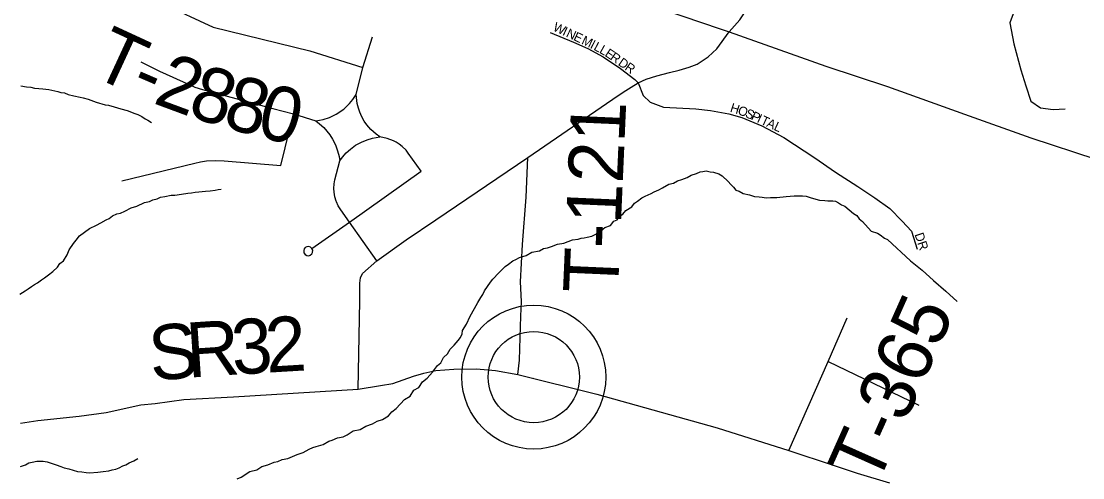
# Model space of a CAD drawing. Extents: x 1310247 to 1664935, y 235267 to 584339.
# Drawn here: x 1496223 to 1502015, y 396398 to 398890 of the extents above; entities that cross this region are included whole.
import ezdxf

# ---------------------------------------------------------------- set-up
doc = ezdxf.new("R2010")
doc.units = 0
for name, color, linetype in [('GM_X_County_Road', 7, 'Continuous'), ('GM_X_County_Road_Text', 7, 'Continuous'), ('GM_X_County_Subdivision', 7, 'Continuous'), ('GM_X_County_Subdivision_Text', 7, 'Continuous'), ('GM_X_Minor_River', 7, 'Continuous'), ('GM_X_State_Route', 7, 'Continuous'), ('GM_X_Township_Road', 7, 'Continuous'), ('GM_X_Township_Road_Text', 7, 'Continuous'), ('GM_X_Township_Subdivision', 7, 'Continuous'), ('GM_X_Township_Subdivision_Text', 7, 'Continuous'), ('GM_X_Unincorporated', 7, 'Continuous'), ('GM_X_Unincorporated_Location', 7, 'Continuous')]:
    doc.layers.add(name, color=color, linetype=linetype)

msp = doc.modelspace()

# ---------------------------------------------------------------- linework, layer by layer
at = {"layer": 'GM_X_County_Road'}
for points in [[(1501460.3, 399822.6), (1501652.1, 399601.6), (1501773.6, 399432), (1501821.6, 399337.3), (1501817.4, 399238.4), (1501793.4, 399163.5), (1501692.1, 399037.6), (1501640.1, 398944.5), (1501616.7, 398880.9), (1501637.9, 398766.4), (1501677.5, 398625.1), (1501704.3, 398537.5), (1501731.2, 398454.1), (1501784.9, 398417.4), (1501852.7, 398408.9), (1501919.2, 398411.7)], [(1496219.3, 396696.6), (1496312.7, 396709.9), (1496539.5, 396734), (1496686.7, 396754.6), (1496874.4, 396796.6), (1496952.6, 396802.8), (1497109.1, 396824.7), (1497380, 396839.3), (1498060.6, 396881.9), (1498182.9, 396902.3), (1498249.4, 396912), (1498363.4, 396953.3), (1498420.2, 396969.3), (1498485.7, 396983.9), (1498583.3, 396991.1), (1498707.1, 396992.6), (1498810.5, 396983.9), (1498932.8, 396962), (1499363.8, 396854.3), (1500019, 396670.8), (1500410.6, 396547), (1500652.3, 396467), (1500783.4, 396423.3), (1500959.9, 396370)]]:
    msp.add_lwpolyline(points, dxfattribs=at)
at = {"layer": 'GM_X_County_Subdivision'}
msp.add_lwpolyline([(1499589.4, 398553), (1499615.8, 398484.3), (1499655, 398447.7), (1499726.5, 398421.3), (1499902.9, 398411.1), (1499983.8, 398402.5), (1500082.7, 398383.8), (1500155.1, 398365.1), (1500263.3, 398319.1), (1500383.4, 398256), (1500552.9, 398143.6), (1500666.3, 398066.9), (1500788.1, 397988.5), (1500881, 397925.5), (1500962.7, 397868.4), (1501030, 397799.4), (1501079.4, 397744.8), (1501111.8, 397646)], dxfattribs=at)
at = {"layer": 'GM_X_Minor_River'}
for points in [[(1496220.5, 398536.5), (1496250.6, 398532), (1496274.6, 398529.5), (1496294.6, 398525.2), (1496318.7, 398522.7), (1496340.7, 398520.3), (1496372.8, 398517.8), (1496422.8, 398506.8), (1496438.7, 398500.5), (1496458.8, 398498.2), (1496478.7, 398489.8), (1496508.7, 398483.2), (1496544.7, 398474.6), (1496560.7, 398472.3), (1496588.7, 398463.8), (1496630.6, 398449), (1496680.5, 398434), (1496698.5, 398431.7), (1496730.5, 398423.1), (1496766.4, 398412.4), (1496800.4, 398401.8), (1496842.3, 398387), (1496858.2, 398380.7), (1496880.2, 398370.3), (1496898, 398357.9), (1496913.9, 398349.6), (1496933.8, 398337.2)], [(1498392.9, 396890), (1498411.5, 396921.8), (1498437.9, 396941.4), (1498466.6, 396975), (1498493.2, 397010.7), (1498511.5, 397024.5), (1498526.1, 397054.3), (1498548.5, 397074), (1498563, 397099.8), (1498585.4, 397121.5), (1498605.9, 397147.3), (1498620.3, 397163.1), (1498628.6, 397183), (1498630.9, 397201), (1498651.6, 397236.8), (1498672.4, 397280.6), (1498695.2, 397322.4), (1498713.8, 397354.2), (1498730.3, 397382), (1498740.6, 397397.9), (1498751, 397417.8), (1498783.9, 397465.4), (1498796.2, 397481.2), (1498829, 397516.8), (1498863.7, 397550.3), (1498882, 397564), (1498904.3, 397581.7), (1498920.5, 397589.4), (1498940.8, 397601.1), (1498977.1, 397610.5), (1499009.5, 397630), (1499049.8, 397637.4), (1499072.1, 397649), (1499094.2, 397652.6), (1499116.4, 397660.3), (1499148.8, 397673.8), (1499183, 397679.2), (1499231.4, 397696.4), (1499261.6, 397699.9), (1499277.8, 397705.6), (1499293.9, 397707.3), (1499310, 397711.1), (1499336.2, 397716.6), (1499354.4, 397726.4), (1499370.6, 397734.1), (1499407.2, 397763.6), (1499437.5, 397775.1), (1499456, 397798.9), (1499474.2, 397806.6), (1499486.6, 397826.4), (1499504.8, 397836.2), (1499521.2, 397856), (1499553.7, 397877.5), (1499568, 397897.3), (1499584.3, 397907), (1499608.7, 397926.7), (1499626.9, 397934.4), (1499659.3, 397949.9), (1499675.5, 397959.6), (1499701.7, 397969.2), (1499722, 397980.9), (1499756.5, 398000.4), (1499780.7, 398006), (1499803, 398019.6), (1499827.1, 398025.2), (1499855.4, 398036.8), (1499877.7, 398050.5), (1499908, 398058), (1499926.2, 398067.7), (1499942.3, 398069.4), (1499960.4, 398073.1), (1499982.4, 398068.7), (1500000.5, 398066.4), (1500028.4, 398057.8), (1500046.3, 398045.5), (1500079.9, 398014.8), (1500093.7, 397998.5), (1500109.5, 397984.1), (1500121.3, 397967.9), (1500139.2, 397961.5), (1500161.1, 397949.1), (1500197.1, 397942.4), (1500223.1, 397934), (1500249.1, 397931.5), (1500265.1, 397929.2), (1500287.2, 397926.8), (1500311.3, 397928.4), (1500345.4, 397927.8), (1500395.7, 397932.9), (1500439.9, 397936.2), (1500466, 397937.7), (1500486.1, 397937.4), (1500506.1, 397935), (1500528.1, 397928.6), (1500546, 397922.2), (1500578, 397913.7), (1500608.1, 397911.1), (1500624.1, 397908.8), (1500650.2, 397910.4), (1500666.2, 397908.1), (1500682.1, 397897.8)], [(1496215.5, 397400.2), (1496243.9, 397417.8), (1496260.1, 397429.5), (1496278.4, 397441.2), (1496294.6, 397453), (1496310.9, 397462.8), (1496333.2, 397478.4), (1496349.5, 397490.2), (1496371.8, 397505.8), (1496394.2, 397523.5), (1496420.7, 397547.1), (1496433, 397567), (1496453.4, 397582.7), (1496474, 397614.5), (1496484.5, 397642.4), (1496507.1, 397676.1), (1496521.5, 397694), (1496540, 397717.7), (1496594.9, 397758.9), (1496633.3, 397776.3), (1496657.6, 397789.9), (1496686, 397805.5), (1496702.2, 397813.2), (1496720.5, 397827), (1496744.7, 397838.6), (1496764.9, 397842.2), (1496787.1, 397853.9), (1496821.6, 397871.4), (1496853.8, 397880.8), (1496894.3, 397900.2), (1496922.5, 397905.7), (1496940.7, 397915.4), (1496964.9, 397921), (1496983.1, 397928.8), (1497005.3, 397932.4), (1497041.5, 397939.8), (1497061.6, 397941.4), (1497097.8, 397946.8), (1497132.1, 397952.2), (1497152.2, 397953.9), (1497172.3, 397957.5), (1497192.4, 397959.2), (1497228.6, 397962.6), (1497252.7, 397964.2), (1497280.9, 397967.7), (1497297, 397971.4), (1497313.1, 397973.1)], [(1500682.1, 397897.8), (1500698, 397887.5), (1500716, 397881.1), (1500763.5, 397840.1), (1500781.4, 397829.8), (1500795.1, 397811.5), (1500812.9, 397797.1), (1500860.2, 397744), (1500894.2, 397733.4), (1500910, 397723.1), (1500933.8, 397706.6), (1500949.8, 397698.3)], [(1500949.8, 397698.3), (1501075, 397582.4), (1501138.3, 397531.1), (1501199.6, 397473.9), (1501266.9, 397416.5), (1501329.6, 397359.3)], [(1497400.9, 396391.5), (1497423.1, 396401.2), (1497469.8, 396432.5), (1497508.1, 396441.8), (1497534.5, 396459.5), (1497568.8, 396468.9), (1497603.1, 396482.3), (1497623.3, 396486), (1497645.6, 396497.6), (1497677.8, 396503.1), (1497702, 396514.7), (1497728.3, 396524.3), (1497760.6, 396535.8), (1497793, 396553.3), (1497813.3, 396563), (1497831.4, 396568.6), (1497869.7, 396580), (1497900.2, 396597.5), (1497918.3, 396603.3), (1497948.7, 396616.8), (1497978.9, 396622.3), (1498001.1, 396631.9), (1498033.6, 396653.4), (1498071.8, 396660.8), (1498102.3, 396680.3), (1498138.6, 396691.7), (1498165, 396707.3), (1498193.2, 396716.9), (1498225.7, 396736.4), (1498244.1, 396758.1), (1498268.5, 396775.8), (1498313.5, 396825.2), (1498343.9, 396842.7), (1498364.5, 396876.5), (1498392.9, 396890)], [(1496217.7, 396458.6), (1496245.9, 396468.1), (1496264.2, 396479.8), (1496282.3, 396483.5), (1496308.5, 396489.1), (1496342.6, 396488.5), (1496364.6, 396484.1), (1496380.6, 396479.8), (1496396.6, 396473.5), (1496412.6, 396469.2), (1496438.5, 396458.7), (1496456.4, 396452.3), (1496482.4, 396445.9), (1496530.4, 396433), (1496552.4, 396430.6), (1496576.4, 396426.1), (1496594.5, 396425.8), (1496640.7, 396429), (1496668.9, 396432.5), (1496701.1, 396436), (1496719.2, 396441.7), (1496739.4, 396445.3), (1496757.6, 396453.1), (1496777.8, 396462.8), (1496793.9, 396468.5), (1496812.2, 396480.2), (1496836.5, 396489.8), (1496858.8, 396503.5)]]:
    msp.add_lwpolyline(points, dxfattribs=at)
at = {"layer": 'GM_X_State_Route'}
for points in [[(1497098.1, 399775), (1497157.7, 399766.2), (1497298.4, 399728.3), (1497474.3, 399682.3), (1497671.8, 399630.9), (1497869.3, 399576.8), (1498031.6, 399538.9), (1498250.7, 399465.9), (1498437.4, 399403.7), (1498670.1, 399333.3), (1498864.9, 399260.3), (1499073.1, 399186.4), (1499359.3, 399085.8), (1499565.5, 399010.8), (1499833, 398917.1), (1500036.6, 398849.1)], [(1500036.6, 398849.1), (1500086.1, 398832.5), (1500612.9, 398645.3), (1500948.9, 398533.3), (1501369.2, 398382.8), (1501730.8, 398254.3), (1502086.9, 398136.8), (1502421, 398015.6), (1502775.3, 397894.5), (1503069, 397791.7), (1503452.6, 397655.9), (1503860.1, 397516.4), (1504342.4, 397347.7), (1508200.4, 395992.9), (1508460.4, 395902.7), (1508747, 395803.4), (1508768.9, 395796.3), (1509017, 395715.1), (1509273.4, 395627.8), (1509526.1, 395543.8), (1509812, 395442.6), (1510108.2, 395344.5), (1510275.3, 395286.7)]]:
    msp.add_lwpolyline(points, dxfattribs=at)
at = {"layer": 'GM_X_Township_Road'}
for points in [[(1496930.8, 399448.8), (1496920, 399359.2), (1496915.7, 399331.1), (1496908.2, 399281.4), (1496897.3, 399246.8), (1496864.9, 399172.2), (1496815.7, 399071.5), (1496995.7, 398984.2), (1497270.1, 398856.7), (1497797.8, 398728.5), (1498087, 398638.2)], [(1499522, 398511.9), (1499551.1, 398530.4), (1499589.4, 398553), (1499632, 398574.1), (1499690.5, 398592.1), (1499760.4, 398610.3), (1499813.4, 398623.2), (1499866.8, 398639.7), (1499910.6, 398655.6), (1499970.2, 398695.6), (1500017.9, 398739.1), (1500086.1, 398832.5), (1500143.9, 398898), (1500173, 398941.3), (1500210, 398976.4), (1500239.7, 398997.6), (1500269.9, 399019)], [(1497829.2, 398346), (1497869.6, 398353.2), (1497905.2, 398364.7), (1497941.1, 398381.8), (1497983.1, 398410.6), (1498014.5, 398440.8), (1498032, 398462.4), (1498050.4, 398490.7), (1498087, 398638.2), (1498139.1, 398805.2)], [(1496874.3, 398667.9), (1496976.3, 398618), (1497143, 398543.2), (1497169.1, 398530.7), (1497211, 398517.1), (1497595.3, 398413.9), (1497707.6, 398384.4), (1497829.2, 398346), (1497849.9, 398330.4), (1497873.2, 398309.2), (1497890.4, 398290.3), (1497906.6, 398269), (1497920.9, 398246.6), (1497936.7, 398215.2), (1497948.8, 398182.2), (1497956.5, 398151.1), (1497960.1, 398127.1)], [(1498060.6, 396881.9), (1498070.8, 397363.9), (1498070.9, 397460.5), (1498074.5, 397488.4), (1498083.8, 397512.1), (1498163.3, 397581.9), (1498323.8, 397697.1), (1498484.8, 397805.7), (1498987.3, 398146.1), (1499479.4, 398484.9), (1499522, 398511.9)], [(1498012.9, 397794), (1498404.4, 398071.7), (1498334.4, 398170.6), (1498322.5, 398185.9), (1498302, 398206.4), (1498285.2, 398219.3), (1498268.9, 398229.6), (1498253, 398237.5), (1498219.4, 398249.1), (1498179.1, 398259.1), (1498158.6, 398273.8), (1498129.9, 398299.8), (1498108.6, 398324.5), (1498094.2, 398345.2), (1498081.5, 398367.5), (1498069.9, 398393.1), (1498062, 398416.2), (1498055.7, 398441.5), (1498050.4, 398490.7)], [(1496771.9, 398019.2), (1497170, 398115.9), (1497200.8, 398122.3), (1497233.9, 398127.1), (1497280.7, 398129.9), (1497329.3, 398128.3), (1497638.7, 398102.6), (1497707.6, 398384.4)], [(1497941.1, 397907.5), (1497934, 397930.8), (1497929.7, 397956.5), (1497928.8, 397977.4), (1497930.4, 398001.7), (1497934.6, 398024.6), (1497960.1, 398127.1), (1497976.1, 398148.5), (1497996.3, 398171), (1498020.1, 398192.5), (1498047.2, 398212.6), (1498078.8, 398230), (1498109.4, 398242.9), (1498138.7, 398251.9), (1498179.1, 398259.1)], [(1498932.8, 396962), (1498941.5, 397040.6), (1498944.4, 397163), (1498948.8, 397279.4), (1498951.7, 397361), (1498947.3, 397467.2), (1498958.2, 397671.5), (1498977.2, 397929), (1498987.3, 398146.1)], [(1498163.3, 397581.9), (1498012.9, 397794), (1497965.6, 397860.7), (1497952, 397882.8), (1497942, 397904.8), (1497941.1, 397907.5)], [(1497809, 397649.4), (1497801.8, 397656.2), (1497791.3, 397659.8), (1497780.1, 397658.5), (1497772.5, 397654.1), (1497767, 397647.4), (1497763.8, 397638.2), (1497764.9, 397625), (1497771.6, 397616.6), (1497780.4, 397611.3), (1497791.2, 397610.1), (1497799.9, 397612.6), (1497808.7, 397620.2), (1497812.7, 397628.4), (1497813, 397640.1), (1497809, 397649.4), (1498012.9, 397794)], [(1500410.6, 396547), (1500626.2, 397031.9), (1500729.5, 397270.7)], [(1500626.2, 397031.9), (1501120.9, 396794.8)]]:
    msp.add_lwpolyline(points, dxfattribs=at)
at = {"layer": 'GM_X_Township_Subdivision'}
msp.add_lwpolyline([(1499108.9, 398827.7), (1499236.7, 398775.7), (1499313.3, 398741.7), (1499397.7, 398696.5), (1499492.2, 398631.7), (1499570.6, 398571.3), (1499589.4, 398553)], dxfattribs=at)
at = {"layer": 'GM_X_Unincorporated'}
for radius in [392.8, 249]:
    msp.add_circle((1499019.1, 396947.5), radius, dxfattribs=at)
at = {"layer": 'GM_X_Unincorporated_Location'}
msp.add_line((1499019.1, 396947.5), (1499019.1, 396947.5), dxfattribs=at)

# ---------------------------------------------------------------- texts
at = {"layer": 'GM_X_County_Road_Text'}
for s, rotation, p in [('2', 3.43155, (1497562.4, 396971.3)), ('S', 5.31961, (1496933.1, 396925.5)), ('R', 3.75722, (1497132.5, 396944.1)), ('3', 3.43675, (1497377.9, 396960.2))]:
    msp.add_text(s, height=300, rotation=rotation, dxfattribs=at).set_placement(p)
at = {"layer": 'GM_X_County_Subdivision_Text'}
for s, rotation, p in [('H', 342.48431, (1500086.9, 398396.8)), ('O', 340.20359, (1500128.4, 398383.8)), ('S', 336.02642, (1500168.9, 398369.2)), ('P', 335.48821, (1500201, 398355)), ('I', 335.46919, (1500233, 398340.4)), ('T', 335.46335, (1500253, 398331.2)), ('A', 335.45839, (1500285, 398316.6)), ('L', 335.4671, (1500325.1, 398298.3)), ('DR', 288.43496, (1501096.3, 397726.4))]:
    msp.add_text(s, height=50, rotation=rotation, dxfattribs=at).set_placement(p)
at = {"layer": 'GM_X_Township_Road_Text'}
for s, rotation, p in [('T', 335.18505, (1496595.3, 398597.8)), ('2', 339.67233, (1496935.7, 398444.9)), ('8', 342.05757, (1497121.8, 398376.2)), ('-', 336.61603, (1496806.4, 398500.2)), ('8', 344.89957, (1497313.2, 398314.6)), ('0', 345.83896, (1497496.8, 398265.2)), ('T-121', 87.49965, (1499478.1, 397401.1)), ('T-365', 65.95106, (1500889.9, 396345.8))]:
    msp.add_text(s, height=300, rotation=rotation, dxfattribs=at).set_placement(p)
at = {"layer": 'GM_X_Township_Subdivision_Text'}
for s, rotation, p in [('W', 334.96889, (1499120.2, 398840.7)), ('I', 334.95935, (1499172, 398816.5)), ('N', 334.98277, (1499191.9, 398807.2)), ('E', 334.9501, (1499231.8, 398788.6)), ('M', 334.46147, (1499275.6, 398768.2)), ('I', 332.80944, (1499322.9, 398745.6)), ('L', 332.17658, (1499342.3, 398735.6)), ('L', 330.70922, (1499373.1, 398719.3)), ('E', 326.55239, (1499403, 398702.6)), ('R', 325.27259, (1499432.2, 398683.4)), ('D', 325.20671, (1499475.5, 398653.3)), ('R', 325.20804, (1499511.7, 398628.2))]:
    msp.add_text(s, height=50, rotation=rotation, dxfattribs=at).set_placement(p)

doc.saveas('drawing.dxf')
